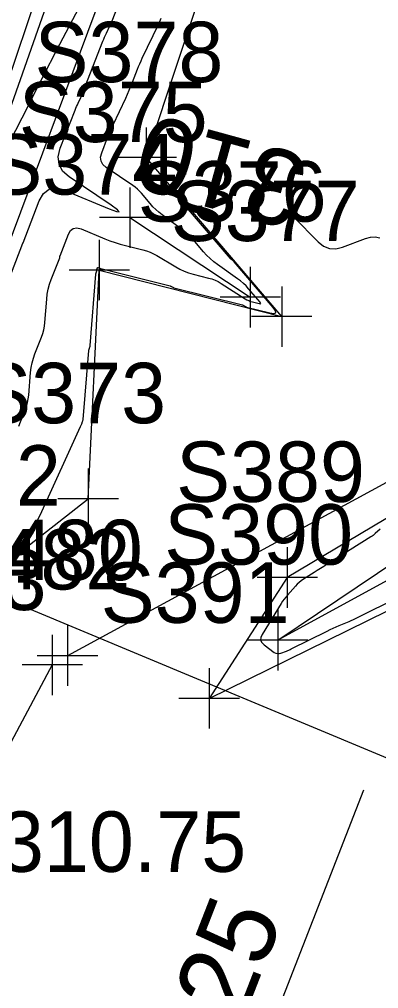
# Model space of a CAD drawing. Extents: x 816928 to 825690, y 436959 to 448212.
# Drawn here: x 818925.7 to 818949.5, y 445002.2 to 445066.4 of the extents above; entities that cross this region are included whole.
import ezdxf

# ---------------------------------------------------------------- set-up
doc = ezdxf.new("R2010")
doc.units = 0
for name, color, linetype in [('SURVEY - CENTERLINE - Preliminary', 7, 'Continuous'), ('SURVEY - CONTOURS - Index with Text', 7, 'Continuous'), ('SURVEY - CONTOURS - Intermediate with optional Text', 7, 'Continuous'), ('SURVEY - DRAINAGE - Area Shapes', 7, 'Continuous'), ('SURVEY - DTM - Breaklines', 7, 'Continuous'), ('SURVEY - DTM - Breaklines - Points - Elevations', 7, 'Continuous'), ('SURVEY - DTM - Breaklines - Points - Locators', 7, 'Continuous'), ('SURVEY - DTM - Breaklines - Points - Numbers', 7, 'Continuous'), ('SURVEY - NON-TRANSPORTATION - Features', 7, 'Continuous'), ('SURVEY - NON-TRANSPORTATION - Features - Points - Locators', 7, 'Continuous'), ('SURVEY - NON-TRANSPORTATION - Features - Points - Numbers', 7, 'Continuous'), ('SURVEY - PROPERTY - Parcels', 7, 'Continuous'), ('SURVEY - PROPERTY - ROW Lines', 7, 'Continuous'), ('SURVEY - PROPERTY - Station and Offset Flags', 7, 'Continuous'), ('SURVEY - TRANSPORTATION - Features - Points - Numbers', 7, 'Continuous'), ('SURVEY - VEGETATION - Features with Text', 7, 'Continuous')]:
    doc.layers.add(name, color=color, linetype=linetype)

msp = doc.modelspace()

# ---------------------------------------------------------------- linework, layer by layer
at = {"layer": 'SURVEY - CENTERLINE - Preliminary'}
msp.add_arc((819561.099, 444735.998), 738, 144.598464, 158.728454, dxfattribs=at)
msp.add_arc((819561.099, 444735.998), 738, 144.598464, 158.728454, dxfattribs=at)
at = {"layer": 'SURVEY - CONTOURS - Index with Text'}
for points in [[(818923.564, 445030.039), (818925.773, 445031.88), (818926.219, 445032.295), (818926.61, 445032.752), (818926.946, 445033.251), (818927.227, 445033.791), (818929.775, 445039.419), (818929.795, 445039.464), (818929.815, 445039.51), (818929.834, 445039.556), (818929.853, 445039.603), (818929.913, 445039.755), (818929.925, 445039.787), (818929.934, 445039.821), (818929.941, 445039.855), (818929.945, 445039.89), (818930.327, 445044.452), (818930.331, 445044.487), (818930.338, 445044.521), (818930.347, 445044.556), (818930.359, 445044.589), (818930.401, 445044.698), (818930.41, 445044.721), (818930.416, 445044.745), (818930.421, 445044.769), (818930.423, 445044.794), (818930.791, 445049.506), (818930.793, 445049.527), (818930.797, 445049.547), (818930.803, 445049.568), (818930.809, 445049.588), (818930.835, 445049.652), (818930.839, 445049.666), (818930.843, 445049.68), (818930.846, 445049.694), (818930.847, 445049.709), (818930.854, 445049.798), (818930.856, 445049.817), (818930.859, 445049.835), (818930.864, 445049.853), (818930.87, 445049.871), (818930.895, 445049.934), (818930.901, 445049.945), (818930.91, 445049.952), (818930.92, 445049.953), (818930.932, 445049.95), (818931.036, 445049.907), (818931.058, 445049.898), (818931.081, 445049.89), (818931.104, 445049.883), (818931.127, 445049.877), (818935.704, 445048.73), (818935.73, 445048.722), (818935.756, 445048.713), (818935.781, 445048.701), (818935.805, 445048.688), (818935.882, 445048.642), (818935.899, 445048.633), (818935.916, 445048.625), (818935.934, 445048.618), (818935.953, 445048.613), (818940.484, 445047.469), (818940.514, 445047.461), (818940.543, 445047.45), (818940.571, 445047.436), (818940.598, 445047.42), (818940.685, 445047.365), (818940.703, 445047.354), (818940.723, 445047.345), (818940.743, 445047.337), (818940.764, 445047.331), (818942.312, 445046.938), (818942.574, 445046.897), (818942.699, 445046.942), (818942.684, 445047.073), (818942.532, 445047.29), (818939.942, 445050.331), (818939.921, 445050.355), (818939.897, 445050.378), (818939.873, 445050.399), (818939.847, 445050.418), (818939.76, 445050.48), (818939.742, 445050.493), (818939.724, 445050.508), (818939.708, 445050.524), (818939.693, 445050.541), (818936.662, 445054.106), (818936.642, 445054.128), (818936.621, 445054.149), (818936.599, 445054.169), (818936.575, 445054.188), (818936.496, 445054.246), (818936.48, 445054.259), (818936.464, 445054.272), (818936.449, 445054.287), (818936.435, 445054.303), (818935.308, 445055.632)], [(818943.886, 445053.272), (818945.494, 445051.648), (818945.856, 445051.362), (818946.248, 445051.208), (818946.668, 445051.185), (818947.117, 445051.294), (818948.63, 445051.864), (818948.953, 445051.952), (818949.273, 445051.971), (818949.589, 445051.922)], [(818949.598, 445032.621), (818949.278, 445032.33), (818949.209, 445032.269), (818949.136, 445032.212), (818949.062, 445032.157), (818948.985, 445032.107), (818946.077, 445030.281), (818945.864, 445030.147), (818945.651, 445030.013), (818945.438, 445029.88), (818945.226, 445029.746), (818944.53, 445029.309), (818944.385, 445029.211), (818944.248, 445029.103), (818944.12, 445028.985), (818943.999, 445028.858), (818943.466, 445028.254), (818943.354, 445028.122), (818943.249, 445027.986), (818943.149, 445027.846), (818943.056, 445027.701), (818941.784, 445025.641), (818941.7, 445025.45), (818941.694, 445025.274), (818941.766, 445025.113), (818941.916, 445024.967), (818942.597, 445024.468), (818942.699, 445024.41), (818942.804, 445024.381), (818942.914, 445024.381), (818943.027, 445024.411), (818943.404, 445024.556), (818943.485, 445024.588), (818943.564, 445024.621), (818943.643, 445024.657), (818943.721, 445024.695), (818946.098, 445025.875), (818946.294, 445025.971), (818946.492, 445026.063), (818946.692, 445026.152), (818946.892, 445026.238), (818947.551, 445026.514), (818947.691, 445026.574), (818947.831, 445026.637), (818947.97, 445026.701), (818948.107, 445026.768), (818950.825, 445028.115)]]:
    msp.add_lwpolyline(points, dxfattribs=at)
at = {"layer": 'SURVEY - CONTOURS - Intermediate with optional Text'}
for points in [[(818924.438, 445047.636), (818925.965, 445051.557), (818925.966, 445051.56), (818925.967, 445051.563), (818925.968, 445051.566), (818925.968, 445051.57), (818925.969, 445051.581), (818925.969, 445051.583), (818925.97, 445051.585), (818925.97, 445051.588), (818925.971, 445051.59), (818927.05, 445054.36), (818927.326, 445054.849), (818927.691, 445055.129), (818928.145, 445055.199), (818928.689, 445055.06), (818931.663, 445053.83), (818932.149, 445053.647), (818932.333, 445053.628), (818932.215, 445053.77), (818931.795, 445054.076), (818929.025, 445055.95), (818928.594, 445056.336), (818928.352, 445056.78), (818928.299, 445057.284), (818928.435, 445057.846), (818929.42, 445060.373), (818929.467, 445060.49), (818929.515, 445060.607), (818929.566, 445060.723), (818929.619, 445060.837), (818929.794, 445061.211), (818929.831, 445061.291), (818929.867, 445061.372), (818929.901, 445061.454), (818929.934, 445061.536), (818931.258, 445064.924), (818931.313, 445065.06), (818931.37, 445065.196), (818931.43, 445065.331), (818931.492, 445065.464), (818931.7, 445065.899), (818931.744, 445065.992), (818931.786, 445066.087), (818931.826, 445066.182), (818931.864, 445066.277), (818933.108, 445069.45)], [(818926.552, 445067.016), (818925.202, 445062.988)], [(818925.685, 445039.434), (818926.12, 445040.53), (818926.204, 445040.767), (818926.27, 445041.008), (818926.319, 445041.253), (818926.349, 445041.503), (818926.474, 445042.999), (818926.512, 445043.317), (818926.573, 445043.63), (818926.657, 445043.937), (818926.763, 445044.239), (818927.194, 445045.336), (818927.278, 445045.573), (818927.343, 445045.814), (818927.39, 445046.06), (818927.419, 445046.309), (818927.54, 445047.863), (818927.578, 445048.193), (818927.639, 445048.518), (818927.725, 445048.838), (818927.834, 445049.151), (818928.397, 445050.596), (818928.401, 445050.609), (818928.405, 445050.622), (818928.407, 445050.635), (818928.408, 445050.648), (818928.412, 445050.692), (818928.413, 445050.701), (818928.414, 445050.71), (818928.417, 445050.719), (818928.42, 445050.728), (818928.972, 445052.146), (818929.113, 445052.397), (818929.3, 445052.54), (818929.533, 445052.576), (818929.811, 445052.505), (818931.391, 445051.851), (818931.726, 445051.72), (818932.065, 445051.601), (818932.409, 445051.494), (818932.757, 445051.4), (818933.899, 445051.114), (818934.141, 445051.044), (818934.375, 445050.957), (818934.603, 445050.854), (818934.823, 445050.733), (818936.081, 445049.985), (818936.355, 445049.835), (818936.637, 445049.706), (818936.929, 445049.598), (818937.228, 445049.511), (818938.252, 445049.253), (818938.468, 445049.189), (818938.676, 445049.109), (818938.878, 445049.012), (818939.072, 445048.899), (818940.669, 445047.881), (818940.785, 445047.813), (818940.906, 445047.755), (818941.032, 445047.707), (818941.161, 445047.668), (818941.592, 445047.559), (818941.665, 445047.548), (818941.699, 445047.56), (818941.695, 445047.597), (818941.653, 445047.657), (818940.9, 445048.541), (818940.734, 445048.724), (818940.557, 445048.896), (818940.369, 445049.057), (818940.171, 445049.206), (818938.848, 445050.137), (818938.592, 445050.329), (818938.35, 445050.536), (818938.122, 445050.759), (818937.907, 445050.996), (818937.228, 445051.795), (818937.078, 445051.961), (818936.919, 445052.118), (818936.752, 445052.266), (818936.575, 445052.404), (818935.184, 445053.433), (818934.968, 445053.603), (818934.762, 445053.784), (818934.568, 445053.976), (818934.384, 445054.181), (818933.802, 445054.867), (818933.673, 445055.009), (818933.535, 445055.141), (818933.388, 445055.264), (818933.233, 445055.377), (818931.481, 445056.563), (818931.258, 445056.763), (818931.132, 445056.993), (818931.105, 445057.253), (818931.175, 445057.545), (818931.565, 445058.546), (818931.651, 445058.76), (818931.74, 445058.972), (818931.832, 445059.183), (818931.929, 445059.392), (818932.763, 445061.168), (818932.881, 445061.426), (818932.996, 445061.686), (818933.106, 445061.948), (818933.211, 445062.212), (818933.549, 445063.076), (818933.623, 445063.261), (818933.701, 445063.444), (818933.781, 445063.625), (818933.865, 445063.806), (818934.928, 445066.029), (818935.026, 445066.239), (818935.12, 445066.45)]]:
    msp.add_lwpolyline(points, dxfattribs=at)
at = {"layer": 'SURVEY - DRAINAGE - Area Shapes'}
msp.add_arc((819561.099, 444735.998), 738, 144.598464, 158.728454, dxfattribs=at)
at = {"layer": 'SURVEY - DTM - Breaklines'}
msp.add_line((818933.029, 445053.253), (818941.01, 445047.986), dxfattribs=at)
for points in [[(818917.526, 445038.923), (818932.646, 445081.893), (818960.778, 445111.345), (818978.863, 445150.183)], [(818919.907, 445037.826), (818935.653, 445080.053), (818966.768, 445105.747), (818982.907, 445149.796)], [(818948.142, 445082.95), (818971.253, 445065.506), (818976.595, 445052.8), (818975.731, 445043.247), (818942.824, 445025.275), (818970.496, 445043.876), (818971.261, 445052.107), (818966.093, 445063.21), (818943.888, 445080.247)], [(818914.334, 445030.823), (818915.452, 445029.695), (818923.321, 445029.178), (818930.281, 445034.637), (818931.017, 445049.778), (818943.086, 445046.701), (818934.118, 445057.221), (818940.718, 445077.122), (818959.11, 445060.691), (818966.789, 445043.311), (818943.454, 445029.425), (818938.29, 445021.421), (818980.228, 445042.05), (818980.825, 445062.99), (818966.168, 445076.431)]]:
    msp.add_lwpolyline(points, dxfattribs=at)
at = {"layer": 'SURVEY - DTM - Breaklines - Points - Locators'}
for p, q in [((818934.118, 445059.221), (818934.118, 445055.221)), ((818936.118, 445057.221), (818932.118, 445057.221)), ((818933.029, 445055.253), (818933.029, 445051.253)), ((818935.029, 445053.253), (818931.029, 445053.253)), ((818931.017, 445051.778), (818931.017, 445047.778)), ((818933.017, 445049.778), (818929.017, 445049.778)), ((818941.01, 445049.986), (818941.01, 445045.986)), ((818943.086, 445048.701), (818943.086, 445044.701)), ((818943.01, 445047.986), (818939.01, 445047.986)), ((818945.086, 445046.701), (818941.086, 445046.701)), ((818930.281, 445036.637), (818930.281, 445032.637)), ((818932.281, 445034.637), (818928.281, 445034.637)), ((818943.454, 445031.425), (818943.454, 445027.425)), ((818945.454, 445029.425), (818941.454, 445029.425)), ((818942.824, 445027.275), (818942.824, 445023.275)), ((818944.824, 445025.275), (818940.824, 445025.275)), ((818938.29, 445023.421), (818938.29, 445019.421)), ((818940.29, 445021.421), (818936.29, 445021.421))]:
    msp.add_line(p, q, dxfattribs=at)
at = {"layer": 'SURVEY - NON-TRANSPORTATION - Features'}
msp.add_line((818927.91, 445023.631), (818920.539, 445009.863), dxfattribs=at)
msp.add_lwpolyline([(819140.689, 445080.529), (819097.737, 445097.538), (819000.89, 445063.371), (818928.914, 445024.247)], dxfattribs=at)
at = {"layer": 'SURVEY - NON-TRANSPORTATION - Features - Points - Locators'}
for p, q in [((818928.914, 445026.247), (818928.914, 445022.247)), ((818927.91, 445025.631), (818927.91, 445021.631)), ((818930.914, 445024.247), (818926.914, 445024.247)), ((818929.91, 445023.631), (818925.91, 445023.631))]:
    msp.add_line(p, q, dxfattribs=at)
at = {"layer": 'SURVEY - PROPERTY - Parcels'}
for radius in [763, 713]:
    msp.add_arc((819561.099, 444735.998), radius, 144.598464, 158.728454, dxfattribs=at)
at = {"layer": 'SURVEY - PROPERTY - ROW Lines'}
for radius in [763, 763, 713, 713]:
    msp.add_arc((819561.099, 444735.998), radius, 144.598464, 158.728454, dxfattribs=at)
at = {"layer": 'SURVEY - PROPERTY - Station and Offset Flags'}
msp.add_line((818948.496, 445015.346), (818934.76, 444980.065), dxfattribs=at)
at = {"layer": 'SURVEY - VEGETATION - Features with Text'}
msp.add_lwpolyline([(819138.426, 445046.447), (819032.912, 444982.873), (818910.972, 445033.765), (818932.797, 445097.219)], dxfattribs=at)

# ---------------------------------------------------------------- texts
at = {"layer": 'SURVEY - CONTOURS - Index with Text'}
msp.add_text('310', height=5, rotation=164.62327, dxfattribs=at).set_placement((818945.084, 445057.221))
at = {"layer": 'SURVEY - DTM - Breaklines - Points - Elevations'}
msp.add_text('EL-310.75', height=4, dxfattribs=at).set_placement((818916.054, 445009.935))
at = {"layer": 'SURVEY - DTM - Breaklines - Points - Numbers'}
for s, p in [('S378', (818926.735, 445062.221)), ('S375', (818925.693, 445058.253)), ('S374', (818923.681, 445054.778)), ('S376', (818933.564, 445052.986)), ('S377', (818935.75, 445051.701)), ('S373', (818922.945, 445039.637)), ('S372', (818915.985, 445034.178)), ('S389', (818936.103, 445034.425)), ('S390', (818935.315, 445030.275)), ('S391', (818931.112, 445026.421))]:
    msp.add_text(s, height=4, dxfattribs=at).set_placement(p)
at = {"layer": 'SURVEY - NON-TRANSPORTATION - Features - Points - Numbers'}
for s, p in [('S480', (818921.405, 445029.247)), ('S482', (818920.575, 445028.631))]:
    msp.add_text(s, height=4, dxfattribs=at).set_placement(p)
at = {"layer": 'SURVEY - PROPERTY - Station and Offset Flags'}
msp.add_text('55+17.25', height=5, rotation=68.72845, dxfattribs=at).set_placement((818933.014, 444980.746))
at = {"layer": 'SURVEY - TRANSPORTATION - Features - Points - Numbers'}
msp.add_text('S363', height=4, dxfattribs=at).set_placement((818915.034, 445027.27))

doc.saveas('drawing.dxf')
